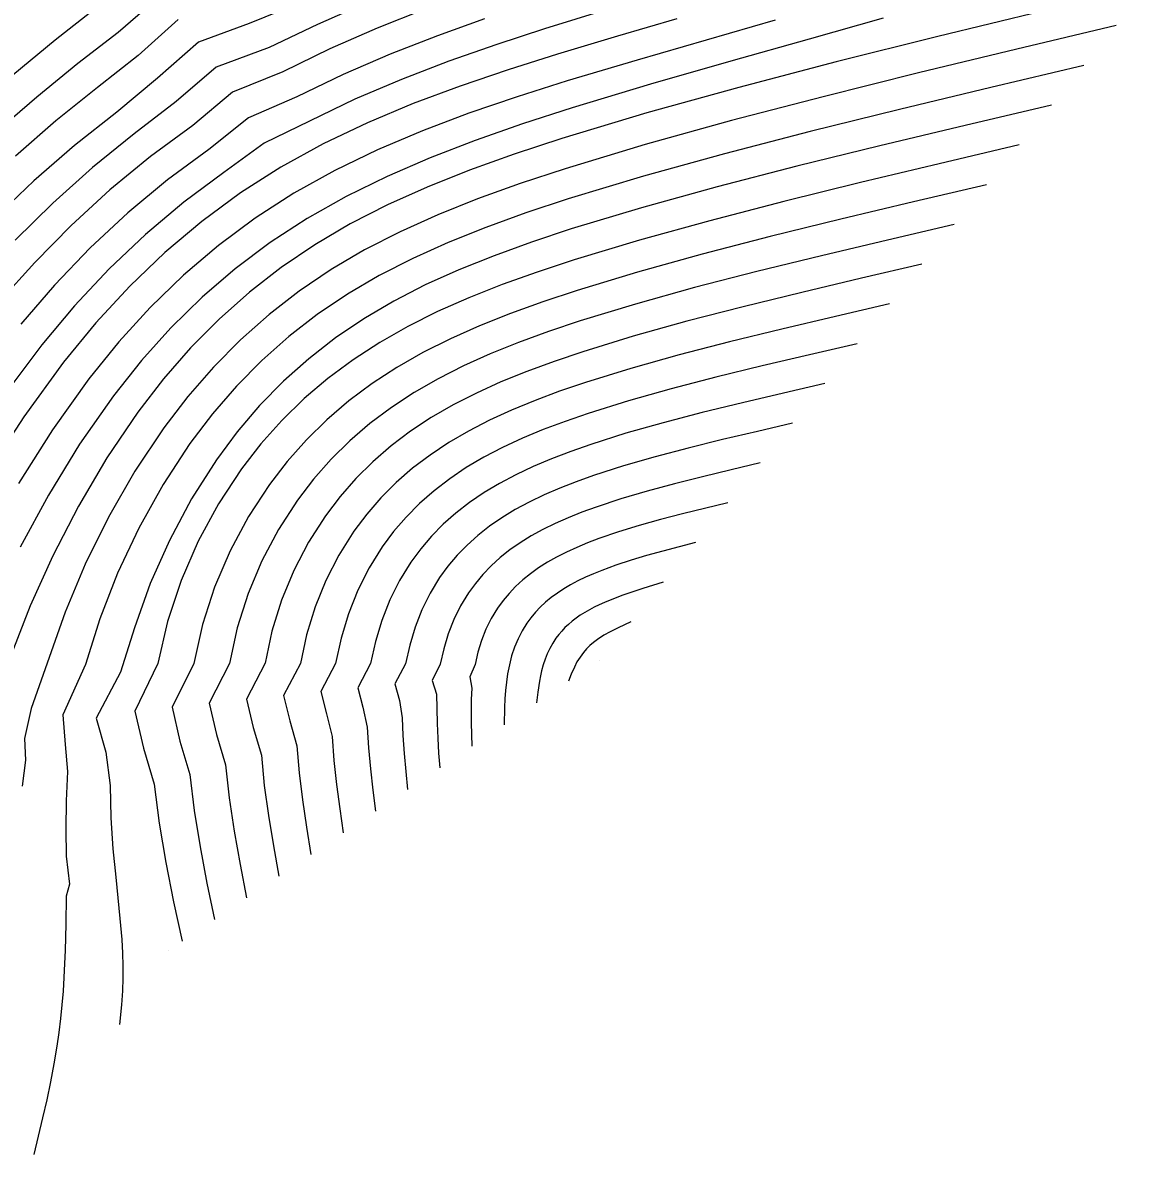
# Model space of a CAD drawing. Extents: x 2356077 to 2359823, y 225951 to 227822.
# Drawn here: x 2357171.17 to 2357213.52, y 227417.15 to 227459.71 of the extents above; entities that cross this region are included whole.
import ezdxf

# ---------------------------------------------------------------- set-up
doc = ezdxf.new("R2010")
doc.units = 0
for name, color, linetype in [('DTM Contours Major', 7, 'Continuous'), ('DTM Contours Minor', 7, 'Continuous'), ('PH Exist DTM Point', 7, 'Continuous')]:
    doc.layers.add(name, color=color, linetype=linetype)

msp = doc.modelspace()

# ---------------------------------------------------------------- linework, layer by layer
at = {"layer": 'DTM Contours Major'}
for points in [[(2357213.524, 227461.093), (2357209.538, 227460.14), (2357205.606, 227459.186), (2357201.779, 227458.232), (2357198.11, 227457.275), (2357194.652, 227456.315), (2357191.458, 227455.352), (2357189.662, 227454.762), (2357187.975, 227454.158), (2357186.389, 227453.528), (2357184.896, 227452.859), (2357183.488, 227452.141), (2357182.156, 227451.359), (2357180.894, 227450.504), (2357179.697, 227449.574), (2357178.562, 227448.565), (2357177.488, 227447.479), (2357176.47, 227446.313), (2357175.505, 227445.066), (2357174.339, 227443.344), (2357173.268, 227441.528), (2357172.303, 227439.66), (2357171.455, 227437.783), (2357170.735, 227435.937)], [(2357176.234, 227460.628), (2357174.763, 227459.336), (2357173.24, 227458.173), (2357171.694, 227456.912), (2357170.133, 227455.571)], [(2357188.539, 227459.85), (2357186.774, 227459.215), (2357184.997, 227458.523), (2357183.229, 227457.763), (2357181.489, 227456.921), (2357179.659, 227456.136), (2357178.171, 227454.942), (2357176.614, 227453.8), (2357175.126, 227452.564), (2357173.71, 227451.243), (2357172.365, 227449.844), (2357171.095, 227448.373)], [(2357207.439, 227453.617), (2357204.682, 227452.971), (2357201.958, 227452.322), (2357199.299, 227451.668), (2357196.736, 227451.005), (2357194.303, 227450.33), (2357192.032, 227449.642), (2357190.741, 227449.214), (2357189.518, 227448.773), (2357188.36, 227448.312), (2357187.265, 227447.825), (2357186.228, 227447.305), (2357185.247, 227446.745), (2357184.318, 227446.139), (2357183.441, 227445.485), (2357182.616, 227444.779), (2357181.842, 227444.022), (2357181.12, 227443.209), (2357180.449, 227442.34), (2357179.662, 227441.136), (2357178.971, 227439.847), (2357178.391, 227438.488), (2357177.931, 227437.072), (2357177.606, 227435.613), (2357176.79, 227433.965), (2357177.084, 227432.687), (2357177.457, 227431.434), (2357177.623, 227430.081), (2357177.84, 227428.718), (2357178.1, 227427.35), (2357178.38, 227425.98)], [(2357201.354, 227446.142), (2357199.792, 227445.783), (2357198.246, 227445.419), (2357196.733, 227445.048), (2357195.267, 227444.666), (2357193.866, 227444.267), (2357192.546, 227443.85), (2357191.787, 227443.584), (2357191.064, 227443.308), (2357190.377, 227443.017), (2357189.725, 227442.71), (2357189.108, 227442.384), (2357188.526, 227442.037), (2357187.979, 227441.665), (2357187.467, 227441.269), (2357186.99, 227440.847), (2357186.549, 227440.399), (2357186.143, 227439.924), (2357185.772, 227439.421), (2357185.346, 227438.732), (2357184.981, 227438.001), (2357184.678, 227437.233), (2357184.44, 227436.434), (2357184.251, 227435.605), (2357183.777, 227434.702), (2357183.972, 227433.966), (2357184.133, 227433.22), (2357184.177, 227432.435), (2357184.249, 227431.645), (2357184.339, 227430.85), (2357184.437, 227430.053)], [(2357195.269, 227438.667), (2357194.498, 227438.429), (2357194.121, 227438.306), (2357193.754, 227438.179), (2357193.399, 227438.047), (2357193.06, 227437.907), (2357192.862, 227437.818), (2357192.673, 227437.726), (2357192.49, 227437.63), (2357192.316, 227437.529), (2357192.15, 227437.425), (2357191.993, 227437.316), (2357191.844, 227437.202), (2357191.704, 227437.083), (2357191.573, 227436.959), (2357191.451, 227436.83), (2357191.338, 227436.697), (2357191.233, 227436.558), (2357191.111, 227436.372), (2357191.003, 227436.178), (2357190.907, 227435.977), (2357190.824, 227435.77), (2357190.753, 227435.557), (2357190.693, 227435.339), (2357190.647, 227435.142), (2357190.609, 227434.943), (2357190.546, 227434.537), (2357190.495, 227434.126)]]:
    msp.add_lwpolyline(points, dxfattribs=at)
at = {"layer": 'DTM Contours Minor'}
for points in [[(2357194.503, 227460.629), (2357190.806, 227459.475), (2357189.002, 227458.887), (2357187.202, 227458.259), (2357185.421, 227457.578), (2357183.671, 227456.832), (2357180.249, 227455.177), (2357178.74, 227454.076), (2357177.232, 227452.96), (2357175.793, 227451.749), (2357174.423, 227450.447), (2357173.12, 227449.06), (2357171.884, 227447.59), (2357170.496, 227445.745)], [(2357181.519, 227460.419), (2357179.69, 227459.675), (2357177.777, 227458.972), (2357176.243, 227457.622), (2357174.715, 227456.343), (2357173.12, 227455.085), (2357171.591, 227453.759), (2357170.133, 227452.382)], [(2357186.269, 227460.21), (2357184.5, 227459.505), (2357182.721, 227458.728), (2357180.958, 227457.866), (2357179.057, 227457.091), (2357177.572, 227455.841), (2357175.976, 227454.676), (2357174.45, 227453.422), (2357172.997, 227452.088), (2357171.62, 227450.686), (2357170.292, 227449.242)], [(2357173.906, 227460.24), (2357172.395, 227459.046), (2357170.796, 227457.732)], [(2357184.048, 227460.435), (2357182.259, 227459.636), (2357180.445, 227458.777), (2357178.448, 227458.043), (2357176.943, 227456.747), (2357175.367, 227455.525), (2357173.799, 227454.262), (2357172.303, 227452.928), (2357170.884, 227451.534)], [(2357195.777, 227459.851), (2357193.546, 227459.197), (2357191.287, 227458.522), (2357189.437, 227457.94), (2357187.624, 227457.325), (2357185.855, 227456.665), (2357184.138, 227455.946), (2357182.479, 227455.156), (2357180.885, 227454.28), (2357179.363, 227453.309), (2357177.91, 227452.239), (2357176.522, 227451.068), (2357175.195, 227449.795), (2357173.925, 227448.42), (2357172.706, 227446.94), (2357171.207, 227444.884), (2357169.787, 227442.702)], [(2357177.015, 227459.825), (2357175.519, 227458.477), (2357173.979, 227457.271), (2357172.421, 227456.014), (2357170.893, 227454.686)], [(2357199.481, 227459.799), (2357194.287, 227458.304), (2357191.653, 227457.52), (2357189.774, 227456.924), (2357187.957, 227456.302), (2357186.206, 227455.64), (2357184.523, 227454.928), (2357182.912, 227454.151), (2357181.375, 227453.298), (2357179.916, 227452.359), (2357178.53, 227451.331), (2357177.216, 227450.213), (2357175.968, 227449.005), (2357174.782, 227447.707), (2357173.656, 227446.318), (2357172.287, 227444.4), (2357171.012, 227442.378)], [(2357203.546, 227459.875), (2357200.766, 227459.09), (2357197.807, 227458.263), (2357194.792, 227457.401), (2357191.841, 227456.511), (2357189.98, 227455.909), (2357188.199, 227455.285), (2357186.498, 227454.629), (2357184.876, 227453.929), (2357183.333, 227453.171), (2357181.868, 227452.345), (2357180.48, 227451.441), (2357179.166, 227450.455), (2357177.923, 227449.387), (2357176.747, 227448.236), (2357175.634, 227447.001), (2357174.581, 227445.682), (2357173.307, 227443.863), (2357172.134, 227441.947), (2357171.067, 227439.981)], [(2357212.307, 227459.598), (2357208.569, 227458.709), (2357204.88, 227457.818), (2357201.288, 227456.925), (2357197.842, 227456.028), (2357194.589, 227455.126), (2357191.579, 227454.217), (2357189.883, 227453.657), (2357188.287, 227453.084), (2357186.785, 227452.485), (2357185.369, 227451.85), (2357184.033, 227451.168), (2357182.769, 227450.427), (2357181.571, 227449.617), (2357180.436, 227448.736), (2357179.361, 227447.783), (2357178.345, 227446.755), (2357177.385, 227445.653), (2357176.479, 227444.473), (2357175.39, 227442.843), (2357174.398, 227441.12), (2357173.518, 227439.341), (2357172.76, 227437.545), (2357171.484, 227433.915), (2357171.24, 227432.789), (2357171.271, 227431.98), (2357171.143, 227431)], [(2357211.09, 227458.102), (2357207.599, 227457.277), (2357204.153, 227456.449), (2357200.795, 227455.618), (2357197.571, 227454.781), (2357194.523, 227453.936), (2357191.697, 227453.082), (2357190.101, 227452.554), (2357188.597, 227452.013), (2357187.18, 227451.446), (2357185.843, 227450.846), (2357184.58, 227450.2), (2357183.385, 227449.5), (2357182.252, 227448.736), (2357181.18, 227447.905), (2357180.167, 227447.006), (2357179.211, 227446.037), (2357178.31, 227444.996), (2357177.463, 227443.882), (2357176.451, 227442.34), (2357175.538, 227440.706), (2357174.739, 227439.011), (2357174.065, 227437.29), (2357173.531, 227435.573), (2357172.681, 227433.679), (2357172.76, 227432.565), (2357172.86, 227431.551), (2357172.807, 227430.443), (2357172.792, 227429.381), (2357172.798, 227428.367), (2357172.926, 227427.314), (2357172.809, 227426.858), (2357172.797, 227425.812), (2357172.768, 227424.815), (2357172.747, 227424.33), (2357172.719, 227423.806), (2357172.685, 227423.287), (2357172.643, 227422.77), (2357172.592, 227422.255), (2357172.53, 227421.74), (2357172.457, 227421.222), (2357172.345, 227420.554), (2357172.215, 227419.88), (2357172.07, 227419.202), (2357171.914, 227418.521), (2357171.585, 227417.152)], [(2357209.873, 227456.607), (2357206.628, 227455.846), (2357203.423, 227455.082), (2357200.299, 227454.313), (2357197.296, 227453.536), (2357194.453, 227452.75), (2357191.811, 227451.951), (2357190.316, 227451.456), (2357188.905, 227450.947), (2357187.573, 227450.413), (2357186.315, 227449.846), (2357185.127, 227449.237), (2357184.002, 227448.576), (2357182.936, 227447.856), (2357181.929, 227447.072), (2357180.978, 227446.223), (2357180.082, 227445.308), (2357179.242, 227444.323), (2357178.455, 227443.266), (2357177.52, 227441.801), (2357176.686, 227440.242), (2357175.965, 227438.618), (2357175.372, 227436.958), (2357174.844, 227435.286), (2357173.933, 227433.552), (2357174.301, 227432.272), (2357174.453, 227431.028), (2357174.486, 227429.802), (2357174.565, 227428.647), (2357174.667, 227427.576), (2357174.828, 227426.02), (2357174.893, 227425.227), (2357174.923, 227424.724), (2357174.939, 227424.238), (2357174.94, 227423.784), (2357174.923, 227423.297), (2357174.886, 227422.78), (2357174.81, 227422.033)], [(2357208.656, 227455.112), (2357205.657, 227454.405), (2357202.694, 227453.696), (2357199.803, 227452.982), (2357197.02, 227452.261), (2357194.382, 227451.531), (2357191.923, 227450.79), (2357190.528, 227450.331), (2357189.208, 227449.859), (2357187.96, 227449.366), (2357186.78, 227448.845), (2357185.663, 227448.289), (2357184.604, 227447.688), (2357183.602, 227447.037), (2357182.653, 227446.332), (2357181.759, 227445.571), (2357180.919, 227444.752), (2357180.133, 227443.872), (2357179.399, 227442.929), (2357178.534, 227441.62), (2357177.773, 227440.217), (2357177.13, 227438.737), (2357176.62, 227437.195), (2357176.259, 227435.607), (2357175.39, 227433.813), (2357175.708, 227432.426), (2357176.111, 227431.071), (2357176.298, 227429.604), (2357176.549, 227428.128), (2357176.847, 227426.648), (2357177.169, 227425.166)], [(2357206.222, 227452.122), (2357203.707, 227451.536), (2357201.22, 227450.946), (2357198.791, 227450.35), (2357196.449, 227449.745), (2357194.222, 227449.126), (2357192.139, 227448.492), (2357190.952, 227448.095), (2357189.827, 227447.686), (2357188.761, 227447.257), (2357187.752, 227446.805), (2357186.796, 227446.322), (2357185.893, 227445.803), (2357185.039, 227445.242), (2357184.234, 227444.638), (2357183.478, 227443.989), (2357182.771, 227443.293), (2357182.113, 227442.548), (2357181.504, 227441.753), (2357180.792, 227440.653), (2357180.171, 227439.477), (2357179.65, 227438.238), (2357179.24, 227436.948), (2357178.948, 227435.617), (2357178.19, 227434.116), (2357178.461, 227432.946), (2357178.803, 227431.796), (2357178.943, 227430.556), (2357179.129, 227429.306), (2357179.351, 227428.052), (2357179.592, 227426.795)], [(2357205.005, 227450.627), (2357202.73, 227450.1), (2357200.48, 227449.569), (2357198.281, 227449.03), (2357196.158, 227448.481), (2357194.138, 227447.918), (2357192.244, 227447.337), (2357191.162, 227446.973), (2357190.136, 227446.596), (2357189.162, 227446.201), (2357188.24, 227445.783), (2357187.368, 227445.338), (2357186.543, 227444.861), (2357185.764, 227444.347), (2357185.032, 227443.794), (2357184.345, 227443.201), (2357183.705, 227442.566), (2357183.111, 227441.889), (2357182.563, 227441.167), (2357181.925, 227440.171), (2357181.372, 227439.108), (2357180.909, 227437.988), (2357180.545, 227436.822), (2357180.286, 227435.618), (2357179.588, 227434.266), (2357179.838, 227433.204), (2357180.149, 227432.158), (2357180.259, 227431.029), (2357180.414, 227429.893), (2357180.601, 227428.753), (2357180.803, 227427.609)], [(2357203.788, 227449.132), (2357201.752, 227448.662), (2357199.737, 227448.188), (2357197.768, 227447.707), (2357195.864, 227447.214), (2357194.05, 227446.706), (2357192.346, 227446.18), (2357191.371, 227445.848), (2357190.445, 227445.503), (2357189.565, 227445.142), (2357188.732, 227444.76), (2357187.943, 227444.354), (2357187.198, 227443.919), (2357186.496, 227443.452), (2357185.836, 227442.951), (2357185.22, 227442.414), (2357184.646, 227441.842), (2357184.115, 227441.232), (2357183.627, 227440.583), (2357183.062, 227439.69), (2357182.574, 227438.738), (2357182.167, 227437.737), (2357181.847, 227436.694), (2357181.617, 227435.617), (2357180.985, 227434.414), (2357181.215, 227433.461), (2357181.485, 227432.515), (2357181.57, 227431.5), (2357181.696, 227430.479), (2357181.849, 227429.453), (2357182.015, 227428.424)], [(2357202.571, 227447.637), (2357200.772, 227447.223), (2357198.993, 227446.805), (2357197.252, 227446.38), (2357195.567, 227445.942), (2357193.959, 227445.49), (2357192.446, 227445.017), (2357191.579, 227444.718), (2357190.754, 227444.407), (2357189.97, 227444.081), (2357189.226, 227443.736), (2357188.523, 227443.37), (2357187.859, 227442.978), (2357187.234, 227442.558), (2357186.648, 227442.109), (2357186.101, 227441.63), (2357185.594, 227441.119), (2357185.125, 227440.577), (2357184.696, 227440.001), (2357184.202, 227439.21), (2357183.777, 227438.369), (2357183.424, 227437.485), (2357183.146, 227436.565), (2357182.934, 227435.611), (2357182.382, 227434.559), (2357182.593, 227433.715), (2357182.812, 227432.869), (2357182.877, 227431.969), (2357182.974, 227431.063), (2357183.095, 227430.152), (2357183.226, 227429.239)], [(2357200.137, 227444.647), (2357198.811, 227444.34), (2357197.498, 227444.03), (2357196.212, 227443.712), (2357194.965, 227443.383), (2357193.772, 227443.039), (2357192.645, 227442.677), (2357191.996, 227442.445), (2357191.377, 227442.203), (2357190.788, 227441.949), (2357190.229, 227441.681), (2357189.7, 227441.397), (2357189.201, 227441.095), (2357188.733, 227440.773), (2357188.296, 227440.43), (2357187.889, 227440.066), (2357187.513, 227439.681), (2357187.167, 227439.273), (2357186.853, 227438.843), (2357186.494, 227438.255), (2357186.186, 227437.633), (2357185.932, 227436.98), (2357185.73, 227436.301), (2357185.567, 227435.598), (2357185.17, 227434.841), (2357185.352, 227434.214), (2357185.446, 227433.568), (2357185.471, 227432.899), (2357185.519, 227432.225), (2357185.58, 227431.547), (2357185.649, 227430.868)], [(2357198.92, 227443.152), (2357197.829, 227442.896), (2357196.749, 227442.636), (2357195.689, 227442.37), (2357194.662, 227442.094), (2357193.677, 227441.803), (2357192.745, 227441.496), (2357192.207, 227441.299), (2357191.694, 227441.094), (2357191.204, 227440.877), (2357190.739, 227440.649), (2357190.3, 227440.408), (2357189.885, 227440.152), (2357189.497, 227439.88), (2357189.134, 227439.592), (2357188.797, 227439.286), (2357188.486, 227438.964), (2357188.2, 227438.624), (2357187.941, 227438.267), (2357187.645, 227437.78), (2357187.393, 227437.266), (2357187.183, 227436.727), (2357187.015, 227436.168), (2357186.882, 227435.589), (2357186.578, 227434.977), (2357186.734, 227434.456), (2357186.751, 227433.913), (2357186.759, 227433.361), (2357186.784, 227432.804), (2357186.819, 227432.244), (2357186.86, 227431.682)], [(2357197.703, 227441.657), (2357195.999, 227441.238), (2357195.167, 227441.022), (2357194.359, 227440.797), (2357193.583, 227440.56), (2357192.847, 227440.308), (2357192.422, 227440.146), (2357192.015, 227439.977), (2357191.627, 227439.8), (2357191.258, 227439.613), (2357190.909, 227439.416), (2357190.58, 227439.207), (2357190.271, 227438.987), (2357189.983, 227438.754), (2357189.715, 227438.508), (2357189.468, 227438.249), (2357189.242, 227437.978), (2357189.036, 227437.693), (2357188.801, 227437.306), (2357188.6, 227436.9), (2357188.431, 227436.475), (2357188.294, 227436.033), (2357188.189, 227435.578), (2357187.994, 227435.107), (2357188.071, 227434.687), (2357188.048, 227434.257), (2357188.04, 227433.822), (2357188.044, 227433.382), (2357188.072, 227432.497)], [(2357196.486, 227440.162), (2357195.249, 227439.836), (2357194.645, 227439.667), (2357194.057, 227439.491), (2357193.492, 227439.307), (2357192.954, 227439.111), (2357192.642, 227438.985), (2357192.344, 227438.854), (2357192.058, 227438.716), (2357191.786, 227438.572), (2357191.528, 227438.42), (2357191.285, 227438.261), (2357191.056, 227438.093), (2357190.842, 227437.916), (2357190.644, 227437.731), (2357190.46, 227437.537), (2357190.291, 227437.334), (2357190.136, 227437.122), (2357189.959, 227436.836), (2357189.806, 227436.536), (2357189.675, 227436.223), (2357189.566, 227435.899), (2357189.479, 227435.566), (2357189.411, 227435.224), (2357189.367, 227434.914), (2357189.335, 227434.599), (2357189.313, 227434.281), (2357189.299, 227433.959), (2357189.283, 227433.311)], [(2357194.052, 227437.172), (2357193.573, 227436.953), (2357193.267, 227436.8), (2357193.036, 227436.671), (2357192.793, 227436.514), (2357192.645, 227436.402), (2357192.508, 227436.284), (2357192.383, 227436.161), (2357192.269, 227436.03), (2357192.138, 227435.854), (2357192.024, 227435.668), (2357191.925, 227435.476), (2357191.81, 227435.211), (2357191.706, 227434.941)]]:
    msp.add_lwpolyline(points, dxfattribs=at)
at = {"layer": 'PH Exist DTM Point'}
for p, q in [((2357192.876, 227435.728), (2357192.876, 227435.728)), ((2357176.648, 227424.815), (2357176.648, 227424.815))]:
    msp.add_line(p, q, dxfattribs=at)

doc.saveas('drawing.dxf')
